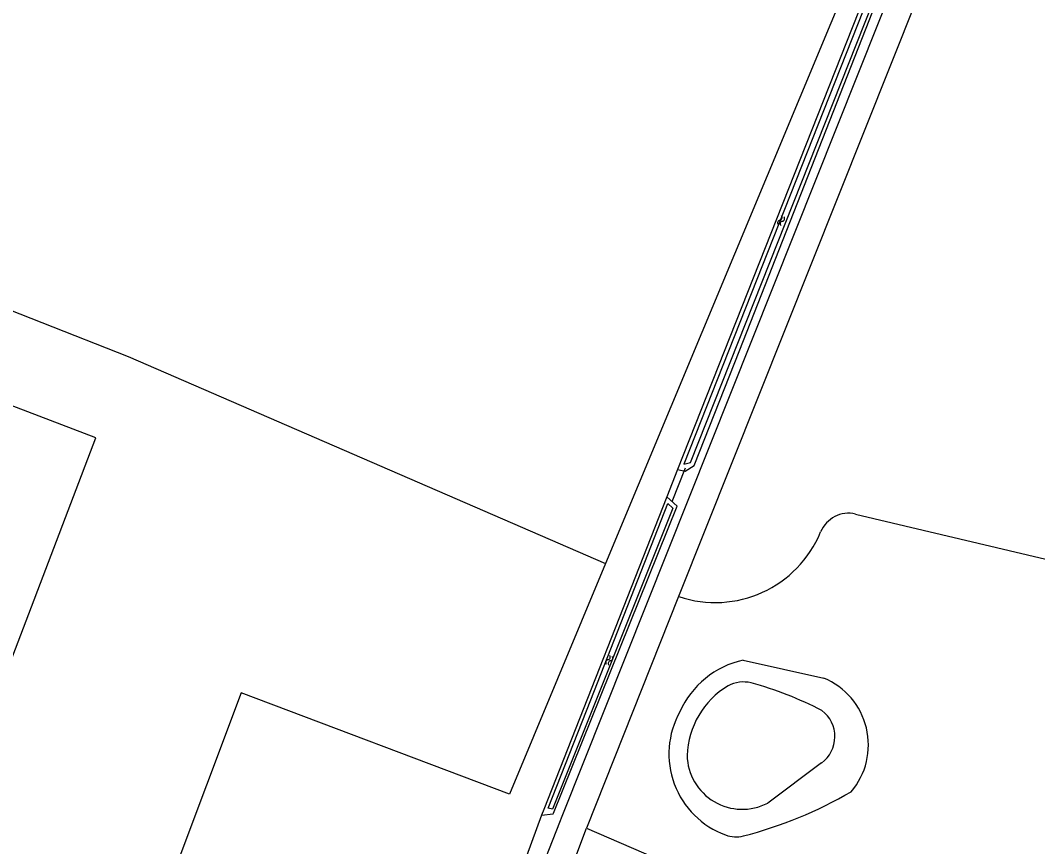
# Model space of a CAD drawing. Extents: x 130998 to 133001, y 398999 to 403002.
# Drawn here: x 131295.6 to 131463.7, y 401015 to 401151.4 of the extents above; entities that cross this region are included whole.
import ezdxf

# ---------------------------------------------------------------- set-up
doc = ezdxf.new("R2010")
doc.units = 0
for name, color, linetype in [('gg-knt-bronhoudergrens', 7, 'Continuous'), ('gg-knt-onverhard', 7, 'Continuous'), ('gg-kntw-bovenkant insteek waterloop', 7, 'Continuous'), ('gg-kntw-waterlijn', 7, 'Continuous'), ('gg-kwrk-duiker nz buis', 7, 'Continuous'), ('gt-grn-groengrens', 7, 'Continuous'), ('gt-grn-vlakafsluiter', 7, 'Continuous'), ('gt-grn-weggrens', 7, 'Continuous'), ('gt-symb-watersymbool', 7, 'Continuous')]:
    doc.layers.add(name, color=color, linetype=linetype)

# ---------------------------------------------------------------- blocks, each defined once
blk = doc.blocks.new('gt0-WA')
at = {"layer": 'gt-symb-watersymbool'}
for centre, start, end in [((-0.32, 0.02), 28.0725, 151.9275), ((0.43, 0.42), 208.0725, 331.9275), ((-0.32, -0.43), 28.0725, 151.9275), ((0.43, -0.03), 208.0725, 331.9275)]:
    blk.add_arc(centre, 0.425, start, end, dxfattribs=at)

msp = doc.modelspace()

# ---------------------------------------------------------------- linework, layer by layer
at = {"layer": 'gg-knt-bronhoudergrens'}
for points in [[(131202.04, 401061.14), (131227.77, 401129.62), (131313.39, 401095.9), (131392.28, 401061.75)], [(131211.31, 401047.55), (131284.54, 401020.9), (131308.06, 401082.5), (131235.27, 401110.29), (131211.31, 401047.55)]]:
    msp.add_lwpolyline(points, dxfattribs=at)
at = {"layer": 'gg-knt-onverhard'}
for p, q in [((131453.97, 401180.68), (131404.34, 401056.27)), ((131404.34, 401056.27), (131389.1, 401018.05))]:
    msp.add_line(p, q, dxfattribs=at)
for points in [[(131487.13, 401273.51), (131484.65, 401267.29), (131444.35, 401168.69), (131385.04, 401019.95)], [(131385.04, 401019.95), (131384.65, 401018.98), (131380.62, 401008.73)], [(131389.1, 401018.05), (131419.01, 401005.1), (131428.36, 401001)]]:
    msp.add_lwpolyline(points, dxfattribs=at)
at = {"layer": 'gg-kntw-bovenkant insteek waterloop'}
for p, q in [((131439.19, 401165.84), (131404.17, 401077.27)), ((131402.4, 401072.73), (131382.05, 401021.1)), ((131415.01, 401045.76), (131428.33, 401042.81)), ((131382.05, 401021.1), (131381.68, 401020.17))]:
    msp.add_line(p, q, dxfattribs=at)
for points in [[(131404.17, 401077.27), (131405.42, 401076.98), (131406.91, 401077.93), (131414.46, 401097.02), (131441.18, 401165.06), (131439.19, 401165.84)], [(131383.65, 401020.48), (131404.1, 401071.2), (131402.4, 401072.73)], [(131381.68, 401020.17), (131383.61, 401020.38), (131383.65, 401020.48)]]:
    msp.add_lwpolyline(points, dxfattribs=at)
for centre, radius, start, end in [((131418.24, 401031.1), 15.02, 102.4078, 155.8553), ((131423.74, 401031.78), 11.95, 319.6445, 67.3985), ((131416.99, 401030.29), 14.26, 150.8313, 249.923), ((131397.81, 401084.13), 69.55, 284.3474, 300.2486), ((131413.81, 401021.59), 5, 249.9024, 284.365)]:
    msp.add_arc(centre, radius, start, end, dxfattribs=at)
at = {"layer": 'gg-kntw-waterlijn'}
msp.add_line((131427.92, 401028.79), (131419.06, 401022.16), dxfattribs=at)
for points in [[(131439.37, 401164.69), (131405.22, 401078.13), (131406.32, 401078.41), (131440.33, 401164.25), (131439.37, 401164.69)], [(131382.77, 401021.3), (131389.82, 401039.21), (131402.58, 401071.65), (131403.39, 401070.87), (131383.48, 401021.14), (131382.77, 401021.3)]]:
    msp.add_lwpolyline(points, dxfattribs=at)
for centre, radius, start, end in [((131419.71, 401029.55), 13.98, 121.0673, 177.9615), ((131415.05, 401036.78), 5.39, 76.1843, 118.2639), ((131400.52, 400984.37), 59.77, 62.6147, 74.6596), ((131424.78, 401033.15), 5.38, 305.7608, 53.0348), ((131414.85, 401030.26), 9.12, 181.2786, 297.4601)]:
    msp.add_arc(centre, radius, start, end, dxfattribs=at)
at = {"layer": 'gg-kwrk-duiker nz buis'}
msp.add_line((131403.25, 401071.97), (131405.47, 401077.52), dxfattribs=at)
at = {"layer": 'gt-grn-groengrens'}
for p, q in [((131404.17, 401077.27), (131402.4, 401072.73)), ((131381.68, 401020.17), (131373.08, 400996.75))]:
    msp.add_line(p, q, dxfattribs=at)
msp.add_lwpolyline([(131433.57, 401069.91), (131496.44, 401055.01), (131523.95, 401036.92)], dxfattribs=at)
for centre, radius, start, end in [((131432.42, 401065.04), 5, 76.6727, 157.5945), ((131410.37, 401074.13), 18.85, 251.3663, 337.5981)]:
    msp.add_arc(centre, radius, start, end, dxfattribs=at)
at = {"layer": 'gt-grn-vlakafsluiter'}
for points in [[(131484.5, 401283.25), (131483.34, 401283.73), (131473.14, 401257.68), (131440.27, 401176.89), (131392.28, 401061.75)], [(131392.28, 401061.75), (131376.4, 401023.65), (131332.06, 401040.36), (131320.6, 401009.85)]]:
    msp.add_lwpolyline(points, dxfattribs=at)
at = {"layer": 'gt-grn-weggrens'}
msp.add_line((131387.37, 401013.35), (131389.1, 401018.05), dxfattribs=at)

# ---------------------------------------------------------------- block references
at = {"layer": 'gt-symb-watersymbool'}
for p, rotation in [((131421.24, 401118.3), 68.84735479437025), ((131392.85, 401045.7), 68.46463512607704)]:
    msp.add_blockref('gt0-WA', p, dxfattribs=dict(at, rotation=rotation))

doc.saveas('drawing.dxf')
